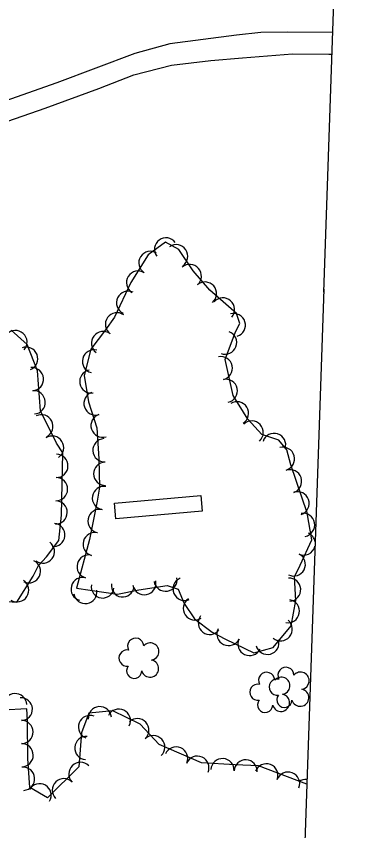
# Model space of a CAD drawing. Extents: x 591954 to 597000, y 198576 to 213500.
# Drawn here: x 594575 to 594692.6, y 211191.6 to 211471.8 of the extents above; entities that cross this region are included whole.
import ezdxf

# ---------------------------------------------------------------- set-up
doc = ezdxf.new("R2010")
doc.units = 0
for name, color, linetype in [('Level 12', 7, 'Continuous'), ('Level 17', 7, 'Continuous'), ('Level 18', 7, 'Continuous'), ('Level 4', 7, 'Continuous')]:
    doc.layers.add(name, color=color, linetype=linetype)

msp = doc.modelspace()

# ---------------------------------------------------------------- linework, layer by layer
at = {"layer": 'Level 12'}
msp.add_lwpolyline([(594608.83, 211304.3), (594638.56, 211306.98), (594639.05, 211301.59), (594609.32, 211298.91), (594608.83, 211304.3)], dxfattribs=at)
at = {"layer": 'Level 17'}
for points in [[(594683.94, 211466.2), (594668.34, 211466.39), (594659.29, 211466.18), (594650.85, 211465.34), (594627.93, 211462.37), (594615.91, 211459), (594588.98, 211448.87), (594559.2, 211438.53)], [(594388.23, 211364.06), (594391.87, 211369.22), (594398.33, 211376.01), (594402.73, 211380.24), (594415.95, 211387.14), (594428.25, 211392.46), (594444.28, 211398.01), (594485.7, 211409.9), (594506.02, 211414.7), (594532.9, 211422.93), (594548.94, 211427.71), (594584.97, 211440.18), (594603.4, 211446.91), (594615.51, 211451.66), (594628.49, 211454.96), (594642, 211456.64), (594652.9, 211457.46), (594670.1, 211458.9), (594682.65, 211458.76), (594683.68, 211458.75)]]:
    msp.add_lwpolyline(points, dxfattribs=at)
at = {"layer": 'Level 18'}
for points in [[(594595.78, 211275.03), (594609.86, 211273.06), (594617.2, 211274.46), (594626.97, 211276.04), (594630.8, 211274.68), (594632.85, 211269.86), (594636.43, 211264.5), (594642.46, 211259.93), (594647.11, 211257.5), (594656.79, 211252.88), (594663.51, 211254.64), (594669.73, 211262.07), (594671.35, 211270.83), (594670.79, 211278.99), (594672.81, 211282.96), (594676.87, 211291.67), (594675.2, 211301.05), (594669.59, 211317.53), (594668.18, 211322.61), (594665.47, 211326.02), (594659.63, 211327.89), (594654.73, 211333.18), (594649.69, 211341.34), (594646.99, 211353.71), (594650.57, 211363.23), (594651.97, 211366.12), (594650.92, 211369.61), (594641.74, 211377.62), (594636, 211384.26), (594631.06, 211391.54), (594626.4, 211394.08), (594620.47, 211389.7), (594614.46, 211380.17), (594608.9, 211368.35), (594605.79, 211363.99), (594600.7, 211357.28), (594598.37, 211348.26), (594599.91, 211339.21), (594602.78, 211330.23), (594603.46, 211319.53), (594603.66, 211309.81), (594602.9, 211305.02), (594600.27, 211291.84), (594595.78, 211275.03)], [(594562.47, 211271.17), (594575.18, 211270.24), (594580.89, 211279.2), (594582.64, 211282.93), (594585.48, 211285.89), (594589.69, 211291.51), (594590.65, 211300.18), (594591, 211321.66), (594588.9, 211324.93), (594583.33, 211336.11), (594582.28, 211349.88), (594578.8, 211358.89), (594573.25, 211363.88)], [(594675.05, 211207.65), (594658.49, 211213.92), (594650.4, 211214.31), (594638.87, 211214.96), (594624.18, 211221.33), (594617.65, 211228.32), (594608.25, 211232.84), (594599.99, 211232.11), (594597.45, 211225.35), (594596.58, 211213.58), (594585.81, 211202.99), (594579.66, 211206.57), (594578.96, 211216.49), (594578.88, 211229.54), (594578.69, 211233.62), (594570.53, 211233.11), (594566.2, 211210.45), (594557.82, 211205.4), (594545.95, 211203.83), (594529.49, 211203.48), (594513.85, 211204.38), (594502.95, 211203.41)]]:
    msp.add_lwpolyline(points, dxfattribs=at)
for centre, radius, start, end in [((594616.15, 211255.13), 2.78, 1.3946, 209.1675), ((594621.2, 211253.27), 2.97, 278.4237, 139.6575), ((594613.15, 211251.05), 2.78, 78.0716, 279.0826), ((594621.09, 211247.42), 2.97, 196.0745, 79.0477), ((594615.62, 211246.65), 2.61, 140.7797, 358.7123), ((594667.89, 211245.11), 2.78, 1.3946, 209.1675), ((594661.25, 211243.36), 2.78, 1.3946, 209.1675), ((594666.3, 211241.5), 2.97, 278.4237, 139.6575), ((594672.93, 211243.25), 2.97, 278.4237, 139.6575), ((594658.25, 211239.28), 2.78, 78.0716, 279.0826), ((594664.89, 211241.03), 2.78, 78.0716, 279.0826), ((594672.82, 211237.4), 2.97, 196.0745, 79.0477), ((594660.72, 211234.89), 2.61, 140.7797, 358.7123), ((594666.18, 211235.65), 2.97, 196.0745, 79.0477), ((594667.35, 211236.63), 2.61, 140.7797, 358.7123)]:
    msp.add_arc(centre, radius, start, end, dxfattribs=at)
for centre, major_axis, ratio, start_param, end_param in [((594626.58, 211391.61), (-0.9, 3.9), 0.994064, 5.119185, 8.26051), ((594630.09, 211389.24), (0.81, -3.92), 0.998875, 0.393571, 3.534897), ((594621.22, 211386.97), (1.12, 3.84), 0.99833, 6.003044, 9.144369), ((594616.96, 211380.2), (1.12, 3.84), 0.99833, 6.003044, 9.144369), ((594634.79, 211382.46), (-0.61, -3.95), 0.998215, 0.867644, 4.00897), ((594640.01, 211376.42), (-0.61, -3.95), 0.998215, 0.867644, 4.00897), ((594613.53, 211373.27), (1.02, 3.87), 0.99826, 6.100672, 9.241997), ((594646.22, 211370.93), (0.97, -3.88), 0.999248, 0.607873, 3.749198), ((594609.69, 211365.85), (0.79, 3.92), 0.998242, 5.860926, 9.002251), ((594649.96, 211365.57), (-0.53, -3.96), 0.998228, 0.427976, 3.569301), ((594574.73, 211359.73), (3.77, -1.33), 0.999847, 5.889762, 9.031087), ((594604.91, 211359.37), (0.84, 3.91), 0.99827, 5.846049, 8.987375), ((594646.95, 211359.54), (-1.65, -3.64), 0.998242, 0.066554, 3.207879), ((594578.43, 211354.02), (1.82, -3.56), 0.999952, 6.177997, 9.319323), ((594601.77, 211353.09), (0.3, 3.99), 0.998137, 6.106368, 9.247693), ((594645.49, 211350.77), (1.28, -3.79), 0.998405, 6.171136, 9.312461), ((594580.4, 211346.98), (0.31, -3.99), 0.999989, 0, 3.141325), ((594600.85, 211346.18), (-0.67, 3.94), 0.998371, 0.000134, 3.141459), ((594647.2, 211342.96), (1.28, -3.79), 0.998405, 6.171136, 9.312461), ((594581.01, 211339), (0.31, -3.99), 0.999989, 0, 3.141325), ((594602.3, 211338.62), (-1.22, 3.81), 0.998554, 0.000134, 3.141459), ((594651.01, 211335.23), (1.54, -3.69), 0.998935, 0.158941, 3.300266), ((594583.66, 211330.76), (2.27, -3.29), 0.999935, 6.142408, 9.283733), ((594604.73, 211331), (-1.22, 3.81), 0.998554, 0.000134, 3.141459), ((594656.11, 211328.61), (-1.05, -3.86), 0.997541, 1.014589, 4.155915), ((594663.82, 211324.35), (0.47, -3.97), 0.999769, 1.14213, 4.283455), ((594587.38, 211323.43), (3.99, -0.2), 0.999755, 5.332325, 8.47365), ((594605.37, 211322.52), (-1.55, 3.69), 0.998059, 5.947485, 9.08881), ((594666.86, 211319.57), (1.59, -3.67), 0.998469, 6.145571, 9.286896), ((594588.83, 211317.14), (3.57, -1.81), 0.999977, 5.166437, 8.307763), ((594605.66, 211314.44), (-1.71, 3.61), 0.997881, 5.86013, 9.001455), ((594669.32, 211311.83), (-0.17, -4), 0.99837, 0.370683, 3.512008), ((594588.7, 211309.14), (3.57, -1.81), 0.999977, 5.166437, 8.307763), ((594605.19, 211306.11), (0.09, 4), 0.998146, 6.147472, 9.288797), ((594671.9, 211304.26), (-0.17, -4), 0.99837, 0.370683, 3.512008), ((594588.58, 211301.14), (3.57, -1.81), 0.999977, 5.166437, 8.307763), ((594603.66, 211298.18), (-0.45, 3.97), 0.997995, 5.972693, 9.114018), ((594673.82, 211296.85), (0.19, -4), 0.998353, 0.128606, 3.269931), ((594587.79, 211293.38), (3.89, -0.94), 0.999957, 4.838659, 7.979985), ((594602, 211290.22), (0.85, 3.91), 0.998194, 6.235463, 9.376789), ((594673.98, 211290.41), (-1.16, -3.83), 0.998279, 2.02786, 2.99904), ((594584.21, 211287.68), (-3.28, -2.29), 0.999959, 0.318509, 3.459835), ((594673.98, 211290.41), (-1.16, -3.83), 0.998279, 6.1409, 7.916323), ((594599.93, 211282.5), (0.85, 3.91), 0.998194, 6.235463, 9.376789), ((594670.61, 211283.24), (-1.81, -3.56), 0.998348, 0.000134, 3.141459), ((594579.38, 211280.9), (-3.94, -0.66), 0.999961, 0.964781, 4.106106), ((594597.87, 211274.77), (0.85, 3.91), 0.998194, 6.235463, 9.376789), ((594626.42, 211278), (-4, -0.01), 0.999813, 0.15743, 3.298755), ((594633.02, 211274.81), (-1.43, 3.74), 0.998699, 0.037551, 3.178876), ((594669, 211274.56), (0.11, -4), 0.998272, 0.04177, 3.183095), ((594575.31, 211274.34), (-2.56, -3.07), 0.999973, 0.127746, 3.269071), ((594604.77, 211275.68), (-0.58, -3.96), 0.978625, 4.718729, 7.860054), ((594611.72, 211276.04), (-0.58, -3.96), 0.978625, 4.718729, 7.860054), ((594619.13, 211276.81), (-2.65, -3), 0.999656, 5.624799, 8.766124), ((594598.78, 211273.75), (-4, -0.01), 0.999813, 0.15743, 3.298755), ((594636.53, 211268.11), (1.79, 3.58), 0.996029, 1.053931, 4.195256), ((594668.55, 211267.16), (-0.51, -3.97), 0.998175, 6.22753, 9.368855), ((594641.68, 211263.14), (1.66, 3.64), 0.99165, 1.351326, 4.492652), ((594666.07, 211260.95), (-2.8, -2.86), 0.998643, 0.079457, 3.220783), ((594648.15, 211259.32), (-2.89, 2.77), 0.999842, 0.319935, 3.46126), ((594655.37, 211255.87), (-2.89, 2.77), 0.999842, 0.319935, 3.46126), ((594661.51, 211256.28), (-3.96, -0.56), 0.999695, 0.11699, 3.258315), ((594574.63, 211234.83), (2.41, 3.19), 0.99958, 5.420958, 8.562283), ((594576.6, 211233.43), (-3.87, -1), 0.978186, 1.370825, 4.512151), ((594603.8, 211230.34), (0.49, 3.97), 0.995407, 4.92174, 8.063065), ((594610.35, 211229.51), (-1.33, -3.77), 0.999431, 1.462167, 4.603492), ((594600.42, 211227.31), (-1.48, 3.71), 0.998111, 5.541712, 8.683037), ((594616.73, 211226.23), (-1.27, -3.79), 0.999136, 1.075919, 4.217245), ((594576.81, 211225.62), (-0.12, -4), 0.999109, 0.036458, 3.177784), ((594622.19, 211220.39), (-1.27, -3.79), 0.999136, 1.075919, 4.217245), ((594599.15, 211220.1), (-0.25, 3.99), 0.999042, 6.14734, 9.288665), ((594576.86, 211217.63), (-0.12, -4), 0.999109, 0.036458, 3.177784), ((594630.06, 211216.5), (-1.43, -3.73), 0.999016, 1.52849, 4.669816), ((594637.4, 211213.32), (-1.43, -3.73), 0.999016, 1.52849, 4.669816), ((594646.04, 211212.46), (3.75, 1.39), 0.999886, 5.870936, 9.012261), ((594577.36, 211209.51), (0.09, -4), 0.999156, 0.049111, 3.190436), ((594597.11, 211211.17), (2.52, 3.11), 0.999138, 6.171401, 9.312726), ((594654.04, 211212.04), (1.61, 3.66), 0.999213, 5.080061, 8.221386), ((594661.16, 211210.68), (1.46, 3.72), 0.999779, 4.724427, 7.865752), ((594668.63, 211207.85), (1.46, 3.72), 0.999779, 4.724427, 7.865752), ((594583.06, 211203.81), (3.46, -2.01), 0.999974, 0, 3.141325), ((594591.4, 211205.56), (2.52, 3.11), 0.999138, 6.171401, 9.312726), ((594674.72, 211205.28), (0.45, -3.98), 0.999574, 2.934135, 3.627224)]:
    msp.add_ellipse(centre, major_axis=major_axis, ratio=ratio, start_param=start_param, end_param=end_param, dxfattribs=at)
at = {"layer": 'Level 4'}
for points in [[(594709.14, 212199.36), (594680.87, 211376.95)], [(594680.9, 211377.91), (594650.27, 210486.83)]]:
    msp.add_lwpolyline(points, dxfattribs=at)

doc.saveas('drawing.dxf')
